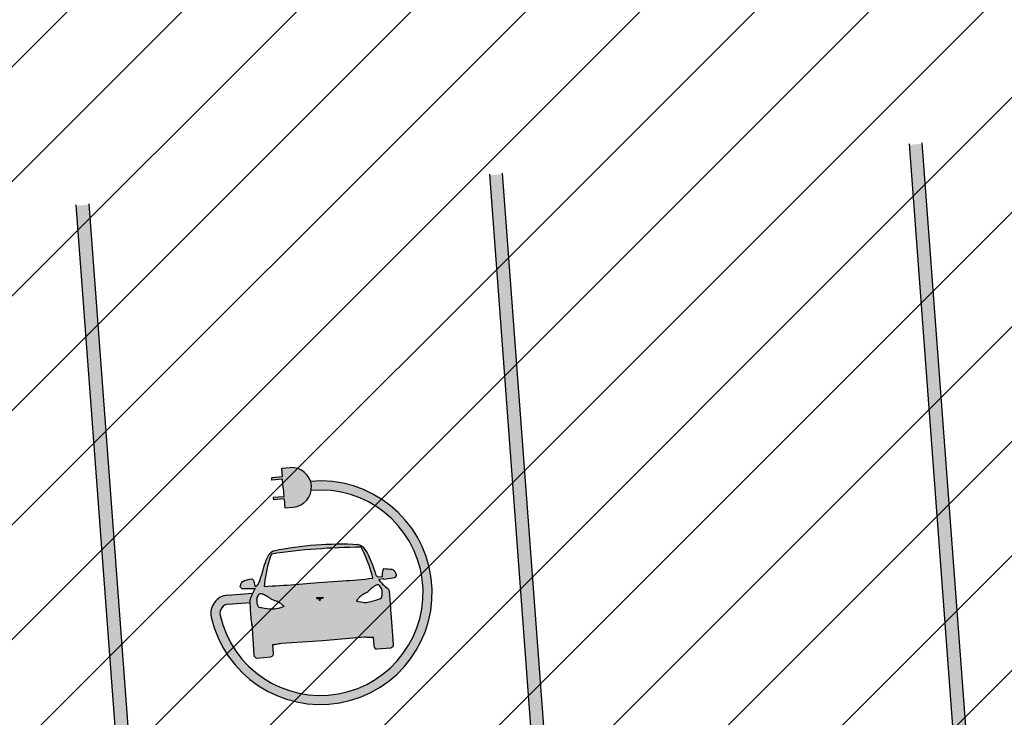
# Model space of a CAD drawing. Header units: millimetres. Extents: x 573132 to 957048, y 21042 to 318066.
# Tile 364 of 425: x 854168 to 859959, y 174279 to 178382. Entities that reach past the tile are written whole.
import ezdxf

# ---------------------------------------------------------------- set-up
doc = ezdxf.new("R2010")
doc.units = ezdxf.units.MM
doc.header["$LTSCALE"] = 2000
doc.layers.add('_NIBSC_FM trees 3metre zone', color=210, linetype='Continuous')
doc.layers.add('EV road markings', color=7, linetype='Continuous')

msp = doc.modelspace()

# ---------------------------------------------------------------- hatches: boundary and pattern name
h = msp.add_hatch()
h.set_pattern_fill('ANSI31', color=2, scale=150)
h.set_pattern_definition([(45, (-73644.35, -3403.46), (-336.7596, 336.7596), [])])
h.paths.add_polyline_path([(864792.8, 173080.8), (864349.1, 178022.7), (865349.4, 178085.4), (864538.5, 189020.2), (812335.3, 185127), (812803, 179760.7), (810219.1, 179634.3), (810520.8, 174703.5), (813609.6, 174892.5), (813975.7, 169380.4)])
h = msp.add_hatch(color=7)
h.dxf.hatch_style = 1
h.paths.add_polyline_path([(859476.5, 177652), (859401.7, 177646.5), (859770.1, 172706.4), (859844.9, 172712)])
h = msp.add_hatch(color=7)
h.dxf.hatch_style = 1
h.paths.add_polyline_path([(859476.5, 177651.9), (859401.7, 177646.4), (859758.7, 172859.7), (859833.4, 172865.2)])
h = msp.add_hatch(color=7)
h.dxf.hatch_style = 1
h.paths.add_polyline_path([(857007.4, 177473.5), (856932.6, 177467.9), (857289.6, 172681.3), (857364.4, 172686.8)])
h = msp.add_hatch(color=7)
h.dxf.hatch_style = 1
h.paths.add_polyline_path([(857007.7, 177469.8), (856932.9, 177464.3), (857301.4, 172522.3), (857376.2, 172527.9)])
h = msp.add_hatch(color=7)
h.dxf.hatch_style = 1
h.paths.add_polyline_path([(854576, 177294), (854501.2, 177288.5), (854858.2, 172501.8), (854933, 172507.3)])
h = msp.add_hatch(color=7)
h.dxf.hatch_style = 1
h.paths.add_polyline_path([(854576.3, 177290.3), (854501.5, 177284.8), (854870.2, 172341), (854945, 172346.5)])
at = {"layer": '_NIBSC_FM trees 3metre zone'}
h = msp.add_hatch(dxfattribs=at)
h.set_pattern_fill('ANSI31', color=256, scale=1500)
h.set_pattern_definition([(45, (0, -300000), (-3367.596, 3367.596), [])])
h.paths.add_polyline_path([(593903.2, 232617.7), (679741.5, 243682.5), (730246.2, 249484.4), (739010, 251812.5), (755357.3, 259572.6), (798190.5, 265511.7), (811700.6, 266996.3), (863086.4, 275757), (876855.1, 143047.8), (913767.4, 142393.8), (912963.3, 130302.9), (912377.4, 121144.5), (904518.6, 98597.9), (903417.9, 94708.4), (895370.5, 63435.9), (848719, 56730), (841118.6, 53483.2), (784097.4, 45680.2), (763757.6, 42853.6), (670408.4, 24434.5), (665577.7, 34769.6), (663265.2, 39852.7), (610755, 158063.7), (608829.3, 162279.9), (603679.1, 173549.1), (597792.5, 194109.5)])
h.paths.add_polyline_path([(597181.3, 230015.5), (680104.5, 240704.4), (730805.4, 246528.9), (740047.1, 248984), (756226.7, 256664.5), (798560.4, 262534.3), (812116.9, 264024), (860432.9, 272261.3), (874145.3, 140095.4), (910565, 139450.1), (909969.7, 130498.2), (909409.7, 121745), (901656.3, 99500.9), (900521.5, 95490.8), (892963.6, 66120.8), (847902.5, 59643.5), (840311.6, 56400.8), (783687.5, 48652), (763260.4, 45813.4), (672131.7, 27832.4), (668302, 36025.9), (666001.5, 41082.8), (613490.4, 159295.9), (611558.1, 163526.3), (606501.3, 174591.3), (600750.4, 194677.7)], flags=16)
at = {"layer": 'EV road markings'}
h = msp.add_hatch(color=3, dxfattribs=at)
h.dxf.hatch_style = 1
h.paths.add_polyline_path([(855758.8, 175747.3), (855709.5, 175743.6), (855713.3, 175692.3), (855650.2, 175687.6), (855651.2, 175674.3), (855714.3, 175679), (855718.2, 175627.7), (855722, 175576.3), (855658.9, 175571.6), (855659.8, 175558.3), (855723, 175563.1), (855726.8, 175511.7), (855776.1, 175515.4, 0.414214), (855883.5, 175640, 0.414214)])
h = msp.add_hatch(color=3, dxfattribs=at)
h.dxf.hatch_style = 1
h.paths.add_polyline_path([(855346.5, 174879.9, -0.457423), (855394.5, 174944.4), (855523.5, 174954.1, -0.003402), (855523.4, 174966.8, -0.126027), (855525, 174973.2, -0.025249), (855539.1, 175008.5), (855390.5, 174997.5, 0.456972), (855294.6, 174868.3, 2.205733), (855878.4, 175666.3, -0.057722), (855883.5, 175640, -0.057881), (855882.4, 175613.2, -2.207513)])
h = msp.add_hatch(color=3, dxfattribs=at)
h.dxf.hatch_style = 1
h.paths.add_polyline_path([(856349.9, 174892, -0.00383), (856347.9, 174929.9, 0.026268), (856338.6, 175027.8, 0.210062), (856332.8, 175036.8, -0.050145), (856301.9, 175062.3, -0.061083), (856294.1, 175072.4, 0.047749), (856290.3, 175077.5, 0.179608), (856288.5, 175078.5, -0.166781), (856286.3, 175079.6, -0.06166), (856284.8, 175081.6), (856279.2, 175091.1), (856305.4, 175094.3, 0.340721), (856309.5, 175092), (856373.5, 175101.9, 0.132169), (856377.1, 175103.6, 0.067874), (856383.7, 175111.9, 0.247878), (856384, 175119.1, 0.013127), (856376.3, 175134.6, 0.234648), (856358.6, 175147.3, 0.030661), (856310.3, 175151.3, 0.305587), (856303.4, 175144.9, 0.070965), (856299.8, 175105.6), (856273.8, 175102.4, 0.149728), (856265.3, 175111.3, -0.200015), (856264, 175112.9, 0.028082), (856261.2, 175121, 0.02839), (856217.2, 175234.9, 0.071527), (856187.5, 175278.8, 0.17209), (856157.1, 175295.8, 0.032791), (855908.9, 175293.1, 0.032791), (855663.1, 175258.9, 0.17209), (855635.6, 175237.7, 0.071384), (855612.7, 175189.9, 0.006285), (855578.3, 175075, 0.020045), (855561.4, 175050), (855550.2, 175049.7, 0.070965), (855540.9, 175088, 0.305587), (855533.1, 175093.3, 0.033048), (855489.4, 175082.5, 0.207738), (855470.3, 175067.1, 0.013127), (855464.9, 175050.6, 0.247878), (855466.4, 175043.4, 0.067874), (855474.1, 175036.2, 0.14664), (855478.3, 175035.1), (855542.6, 175034.8, 0.261817), (855545.9, 175036.7), (855553.6, 175036.9, 0.04641), (855525, 174973.2, 0.123063), (855523.4, 174967, 0.026268), (855528.8, 174868.8, -0.003819), (855532.4, 174831.2), (855545.3, 174645.6, 0.36406), (855561.7, 174627.5), (855645.3, 174633.7, 0.36406), (855658.8, 174654.1), (855655, 174705.2, -0.001693), (855678.8, 174706.7), (855693.5, 174710.4, -0.031286), (855707.1, 174712.9), (855951, 174728.9), (856194.6, 174749.3, -0.031286), (856208.4, 174748.8), (856223.6, 174747.3, -0.001693), (856247.3, 174749.4), (856251.1, 174698.7, 0.370219), (856267.5, 174680.1), (856351.1, 174686.3, 0.36406), (856364.6, 174706.7)])
edge = h.paths.add_edge_path(flags=16)
edge.add_line((855933.4, 174964.7), (855925.7, 174979))
edge.add_spline(control_points=[(855925.7, 174979), (855924.7, 174978.9), (855923.2, 174978.8), (855921.3, 174978.5), (855920.1, 174978.2), (855919.3, 174977.9), (855918.8, 174977.6), (855918.7, 174977.3), (855918.6, 174977.2), (855918.6, 174977.1)], knot_values=[0.039893, 0.039893, 0.039893, 0.039893, 3.283927, 5.491546, 6.716028, 7.801422, 8.675298, 9.443739, 9.761747, 9.761747, 9.761747, 9.761747], degree=3, periodic=0)
edge.add_spline(control_points=[(855918.6, 174977.1), (855918.1, 174977.1), (855917.2, 174977.2), (855915.8, 174977.4), (855914.5, 174977.7), (855913.6, 174978), (855913.2, 174978.2), (855913.1, 174978.3)], knot_values=[0.364731, 0.364731, 0.364731, 0.364731, 2.012676, 3.864544, 5.626188, 7.255432, 7.92563, 7.92563, 7.92563, 7.92563], degree=3, periodic=0)
edge.add_spline(control_points=[(855913.1, 174978.3), (855914.3, 174978.5), (855917.3, 174979.1), (855921.8, 174979.7), (855926.2, 174980.1), (855928.8, 174980.3), (855929.9, 174980.4)], knot_values=[0, 0, 0, 0, 4.37611, 11.020606, 15.793764, 19.848815, 19.848815, 19.848815, 19.848815], degree=3, periodic=0)
edge.add_line((855929.9, 174980.4), (855932.3, 174979.4))
edge.add_line((855932.3, 174979.4), (855934.6, 174980.7))
edge.add_spline(control_points=[(855934.6, 174980.7), (855935.7, 174980.8), (855938.3, 174981), (855942.7, 174981.2), (855947.3, 174981.4), (855950.3, 174981.2), (855951.6, 174981.1)], knot_values=[0, 0, 0, 0, 4.05505, 8.828209, 15.472704, 19.848815, 19.848815, 19.848815, 19.848815], degree=3, periodic=0)
edge.add_spline(control_points=[(855951.6, 174981.1), (855951.4, 174981.1), (855951.1, 174980.8), (855950.2, 174980.4), (855949, 174979.9), (855947.6, 174979.5), (855946.7, 174979.3), (855946.3, 174979.2)], knot_values=[0.364731, 0.364731, 0.364731, 0.364731, 1.034928, 2.664172, 4.425816, 6.277684, 7.92563, 7.92563, 7.92563, 7.92563], degree=3, periodic=0)
edge.add_spline(control_points=[(855946.3, 174979.2), (855946.2, 174979.2), (855946.2, 174979.4), (855946, 174979.6), (855945.4, 174979.8), (855944.6, 174980), (855943.4, 174980.1), (855941.5, 174980.1), (855939.9, 174980), (855939, 174980)], knot_values=[0.039893, 0.039893, 0.039893, 0.039893, 0.3579, 1.126341, 2.000217, 3.085612, 4.310093, 6.517713, 9.761747, 9.761747, 9.761747, 9.761747], degree=3, periodic=0)
edge.add_line((855939, 174980), (855933.4, 174964.7))
edge = h.paths.add_edge_path(flags=16)
edge.add_spline(control_points=[(855912, 174978.8), (855911.6, 174979.1), (855911.1, 174979.3), (855910.7, 174979.5)], knot_values=[2.045296, 2.045296, 2.045296, 2.045296, 4.56531, 4.56531, 4.56531, 4.56531], degree=3, periodic=0)
edge.add_spline(control_points=[(855910.7, 174979.5), (855911.3, 174979.7), (855913.2, 174980.1), (855916.4, 174980.6), (855920.7, 174981.2), (855926, 174981.8), (855929.9, 174982.1), (855932.1, 174982.3)], knot_values=[0, 0, 0, 0, 2.275002, 6.935874, 11.427992, 17.562955, 25.232421, 25.232421, 25.232421, 25.232421], degree=3, periodic=0)
edge.add_spline(control_points=[(855932.1, 174982.3), (855934.3, 174982.5), (855938.3, 174982.7), (855943.6, 174982.9), (855947.9, 174983), (855951.2, 174982.9), (855953.1, 174982.8), (855953.7, 174982.8)], knot_values=[0, 0, 0, 0, 7.669466, 13.804429, 18.296547, 22.957419, 25.232421, 25.232421, 25.232421, 25.232421], degree=3, periodic=0)
edge.add_spline(control_points=[(855953.7, 174982.8), (855953.3, 174982.5), (855952.9, 174982.2), (855952.5, 174981.9)], knot_values=[2.045296, 2.045296, 2.045296, 2.045296, 4.56531, 4.56531, 4.56531, 4.56531], degree=3, periodic=0)
edge.add_spline(control_points=[(855952.5, 174981.9), (855951.5, 174981.9), (855949.1, 174982), (855945.5, 174982.1), (855941.6, 174982), (855937.2, 174981.9), (855934.1, 174981.6), (855932.2, 174981.5)], knot_values=[0, 0, 0, 0, 3.611391, 8.615244, 12.751206, 17.224168, 23.768247, 23.768247, 23.768247, 23.768247], degree=3, periodic=0)
edge.add_spline(control_points=[(855932.2, 174981.5), (855930.3, 174981.3), (855927.1, 174981.1), (855922.8, 174980.6), (855919, 174980.1), (855915.4, 174979.5), (855913, 174979), (855912, 174978.8)], knot_values=[0, 0, 0, 0, 6.544078, 11.01704, 15.153003, 20.156855, 23.768247, 23.768247, 23.768247, 23.768247], degree=3, periodic=0)
h.paths.add_polyline_path([(855720.7, 174931.2, -0.063549), (855717.5, 174929.2, -0.04879), (855674.9, 174916, -0.060032), (855655.5, 174914.4, -0.038275), (855590.7, 174921.7, -0.036255), (855577, 174925.4, -0.228084), (855569.3, 174933.1, -0.086426), (855563.2, 174968.9, -0.132044), (855570.5, 174995.2, -0.07788), (855578.5, 175005, -0.152301), (855580.3, 175005.8, -0.041142), (855586.3, 175006.1, -0.104754), (855606, 175001.1, -0.033654), (855629.7, 174987.3, -0.012813), (855645.3, 174976.2, 0.060176), (855654.2, 174971.1, 0.034931), (855670.9, 174965.3, -0.075393), (855692.3, 174955.9, -0.043254), (855710.2, 174942.3, -0.000102), (855720.8, 174932.7, -0.45986)], flags=16)
h.paths.add_polyline_path([(855786, 175060.3, -0.009383), (855606.8, 175049, -0.08575), (855606.4, 175051.1, -0.047499), (855607.5, 175066.7, -0.052533), (855642.3, 175226.5, -0.038565), (855647.7, 175239.3, -0.019867), (855910.8, 175268.2, -0.019867), (856175.3, 175278.7, -0.038565), (856182.5, 175266.8, -0.052533), (856240.7, 175114, -0.047499), (856244.1, 175098.7, -0.08575), (856244, 175096.6, -0.009383), (856065.1, 175081.1), (855925.5, 175071.2)], flags=16)
h.paths.add_polyline_path([(856148.5, 174964.6, -0.000102), (856157.5, 174975.7, -0.043254), (856173.2, 174991.8, -0.075393), (856192.9, 175004.3, 0.034931), (856208.6, 175012.4, 0.060176), (856216.6, 175018.8, -0.012813), (856230.4, 175032.1, -0.033654), (856251.9, 175049.2, -0.104754), (856270.6, 175057.1, -0.041142), (856276.6, 175057.7, -0.152301), (856278.5, 175057.2, -0.07788), (856287.9, 175048.7, -0.132044), (856298.9, 175023.8, -0.086426), (856298.3, 174987.5, -0.228084), (856291.7, 174978.7, -0.036255), (856278.7, 174973.1, -0.038275), (856215.8, 174956.2, -0.060032), (856196.4, 174954.9, -0.04879), (856152.2, 174961.7, -0.063549), (856148.7, 174963.1, -0.45986)], flags=16)

# ---------------------------------------------------------------- linework, layer by layer
at = {"color": 7}
for p, q in [((859770.1, 172706.4), (859401.3, 177652)), ((859844.9, 172712), (859476, 177657.6)), ((857301.4, 172522.3), (856932.2, 177473.6)), ((857376.2, 172527.9), (857007, 177479.2)), ((854870.2, 172341), (854500.8, 177294.1)), ((854945, 172346.5), (854575.6, 177299.7))]:
    msp.add_line(p, q, dxfattribs=at)
at = {"layer": 'EV road markings'}
for p, q in [((855709.5, 175743.6), (855758.8, 175747.3)), ((855713.3, 175692.3), (855709.5, 175743.6)), ((855713.3, 175692.3), (855650.2, 175687.6)), ((855651.2, 175674.3), (855650.2, 175687.6)), ((855714.3, 175679), (855651.2, 175674.3)), ((855718.2, 175627.7), (855714.3, 175679)), ((855718.2, 175627.7), (855722, 175576.3)), ((855722, 175576.3), (855658.9, 175571.6)), ((855658.9, 175571.6), (855659.8, 175558.3)), ((855723, 175563.1), (855659.8, 175558.3)), ((855723, 175563.1), (855726.8, 175511.7)), ((855726.8, 175511.7), (855776.1, 175515.4)), ((855390.5, 174997.5), (855539.1, 175008.5)), ((855394.5, 174944.4), (855523.5, 174954.1)), ((855933.4, 174964.7), (855925.7, 174979)), ((855929.9, 174980.4), (855932.3, 174979.4)), ((855934.6, 174980.7), (855932.3, 174979.4)), ((855933.4, 174964.7), (855939, 174980))]:
    msp.add_line(p, q, dxfattribs=at)
for points in [[(855612.7, 175189.8, -0.071527), (855635.6, 175237.7, -0.17209), (855663.1, 175258.9, -0.032791), (855908.9, 175293.1, -0.032791), (856157.1, 175295.8)], [(856159, 175295.4, 0.065706), (856157.1, 175295.8, -0.17209), (856187.5, 175278.8, -0.071527), (856217.2, 175234.9, -0.02839), (856261.2, 175121, -0.028082), (856264, 175112.9, 0.200015), (856265.3, 175111.3, -0.149728), (856273.8, 175102.4)], [(855647.7, 175239.3, 0.038565), (855642.3, 175226.5, 0.052533), (855607.5, 175066.7, 0.047499), (855606.4, 175051.1, 0.08575), (855606.8, 175049, 0.08575)], [(856175.3, 175278.7, 0.019867), (855910.8, 175268.2, 0.019867), (855647.7, 175239.3)], [(855663.1, 175258.9, 0.065706), (855661.3, 175258.3, 0.065706)], [(856244, 175096.6, 0.08575), (856244.1, 175098.7, 0.047499), (856240.7, 175114, 0.052533), (856182.5, 175266.8, 0.038565), (856175.3, 175278.7)], [(855561.4, 175050, -0.020045), (855578.3, 175075, -0.006279), (855612.7, 175189.8)], [(856279.1, 175091.1), (856305.4, 175094.3, 0.340721), (856309.5, 175092), (856373.5, 175101.9, 0.132169), (856377.1, 175103.6, 0.067874), (856383.7, 175111.9, 0.247878), (856384, 175119.1, 0.013127), (856376.3, 175134.6, 0.234648), (856358.6, 175147.3, 0.030661), (856310.3, 175151.3, 0.305587), (856303.4, 175144.9, 0.070965), (856299.8, 175105.6), (856273.8, 175102.4)], [(855545.9, 175036.7, -0.264238), (855542.6, 175034.8), (855477.9, 175035.1, -0.132169), (855474.1, 175036.2, -0.067874), (855466.4, 175043.4, -0.247878), (855464.9, 175050.6, -0.013127), (855470.3, 175067.1, -0.207738), (855489.4, 175082.5, -0.033048), (855533.1, 175093.3, -0.305587), (855540.9, 175088, -0.070965), (855550.2, 175049.7), (855561.4, 175050)], [(855606.8, 175049, 0.009383), (855786, 175060.3), (855925.5, 175071.2), (856065.1, 175081.1, 0.009383), (856244, 175096.6)], [(856279.2, 175091.1), (856284.8, 175081.6, 0.06166), (856286.3, 175079.6, 0.166781), (856288.5, 175078.5, -0.179608), (856290.3, 175077.5, -0.047749), (856294.1, 175072.4, 0.061083), (856301.9, 175062.3, 0.050145), (856332.8, 175036.8, -0.210062), (856338.6, 175027.8, -0.026268), (856347.9, 174929.9, 0.004918), (856350.6, 174881.3)], [(855512.8, 175034.9, 0.002149), (855512.9, 175034.8)], [(855525, 174973.2, -0.04641), (855553.6, 175036.9)], [(855717.5, 174929.2, -0.04879), (855674.9, 174916, -0.060032), (855655.5, 174914.4, -0.038275), (855590.7, 174921.7, -0.036255), (855577, 174925.4, -0.228084), (855569.3, 174933.1, -0.086426), (855563.2, 174968.9, -0.132044), (855570.5, 174995.2, -0.07788), (855578.5, 175005, -0.152301), (855580.3, 175005.8, -0.041142), (855586.3, 175006.1, -0.104754), (855606, 175001.1, -0.033654), (855629.7, 174987.3, -0.012813), (855645.3, 174976.2, 0.060176), (855654.2, 174971.1, 0.034931), (855670.9, 174965.3, -0.075393), (855692.3, 174955.9, -0.043254), (855710.2, 174942.3, -0.000102), (855720.8, 174932.7, -0.45986), (855720.7, 174931.2, -0.063549), (855717.5, 174929.2, 96.655681)], [(856152.2, 174961.7, 0.04879), (856196.4, 174954.9, 0.060032), (856215.8, 174956.2, 0.038275), (856278.7, 174973.1, 0.036255), (856291.7, 174978.7, 0.228084), (856298.3, 174987.5, 0.086426), (856298.9, 175023.8, 0.132044), (856287.9, 175048.7, 0.07788), (856278.5, 175057.2, 0.152301), (856276.6, 175057.7, 0.041142), (856270.6, 175057.1, 0.104754), (856251.9, 175049.2, 0.033654), (856230.4, 175032.1, 0.012813), (856216.6, 175018.8, -0.060176), (856208.6, 175012.4, -0.034931), (856192.9, 175004.3, 0.075393), (856173.2, 174991.8, 0.043254), (856157.5, 174975.7, 0.000102), (856148.5, 174964.6, 0.45986), (856148.7, 174963.1, 0.063549), (856152.2, 174961.7, -96.655681)], [(855533.3, 174820.3), (855533.3, 174820.3, 0.004918), (855528.8, 174868.8, -0.026268), (855523.4, 174967, -0.123063), (855525, 174973.2, -0.123063)], [(856349.9, 174892), (856364.6, 174706.7, -0.36406), (856351.1, 174686.3), (856267.5, 174680.1)], [(855532.4, 174831.2), (855545.3, 174645.6, 0.36406), (855561.7, 174627.5), (855645.3, 174633.7)], [(856247.3, 174749.4, 0.001693), (856223.6, 174747.3), (856208.4, 174748.8, 0.031286), (856194.6, 174749.3), (855951, 174728.9), (855707.1, 174712.9, 0.031286), (855693.5, 174710.4), (855678.8, 174706.7, 0.001693), (855655, 174705.2)], [(856247.3, 174749.4), (856251.1, 174698.7, 0.370219), (856267.5, 174680.1, 0.255212)], [(855655, 174705.2), (855658.8, 174654.1, -0.36406), (855645.3, 174633.7, -0.255212)]]:
    msp.add_lwpolyline(points, format="xyb", dxfattribs=at)
msp.add_lwpolyline([(855545.9, 175036.7), (855553.6, 175036.9)], dxfattribs=at)
for centre, radius, start, end in [((855767.5, 175631.3), 116.3, 4.26511, 94.26511), ((855936.1, 175011.5), 657.3, 192.58696, 95.03566), ((855936.1, 175011.5), 604.1, 192.58696, 95.10516), ((855767.5, 175631.3), 116.3, 274.26511, 4.26511), ((855398.5, 174891.3), 106.4, 94.29099, 192.52723), ((855398.4, 174891.4), 53.2, 94.26511, 192.58696)]:
    msp.add_arc(centre, radius, start, end, dxfattribs=at)
for points, knots in [([(855932.1, 174982.3), (855929.9, 174982.1), (855926, 174981.8), (855920.7, 174981.2), (855916.4, 174980.6), (855913.2, 174980.1), (855911.3, 174979.7), (855910.7, 174979.5)], [0, 0, 0, 0, 7.669466, 13.804429, 18.296547, 22.957419, 25.232421, 25.232421, 25.232421, 25.232421]), ([(855932.2, 174981.5), (855930.3, 174981.3), (855927.1, 174981.1), (855922.8, 174980.6), (855919, 174980.1), (855915.4, 174979.5), (855913, 174979), (855912, 174978.8)], [0, 0, 0, 0, 6.544078, 11.01704, 15.153003, 20.156855, 23.768247, 23.768247, 23.768247, 23.768247]), ([(855929.9, 174980.4), (855928.8, 174980.3), (855926.2, 174980.1), (855921.8, 174979.7), (855917.3, 174979.1), (855914.3, 174978.5), (855913.1, 174978.3)], [0, 0, 0, 0, 4.05505, 8.828209, 15.472704, 19.848815, 19.848815, 19.848815, 19.848815]), ([(855913.1, 174978.3), (855913.2, 174978.2), (855913.6, 174978), (855914.5, 174977.7), (855915.8, 174977.4), (855917.2, 174977.2), (855918.1, 174977.1), (855918.6, 174977.1)], [0.364731, 0.364731, 0.364731, 0.364731, 1.034928, 2.664172, 4.425816, 6.277684, 7.92563, 7.92563, 7.92563, 7.92563]), ([(855925.7, 174979), (855924.7, 174978.9), (855923.2, 174978.8), (855921.3, 174978.5), (855920.1, 174978.2), (855919.3, 174977.9), (855918.8, 174977.6), (855918.7, 174977.3), (855918.6, 174977.2), (855918.6, 174977.1)], [0.039893, 0.039893, 0.039893, 0.039893, 3.283927, 5.491546, 6.716028, 7.801422, 8.675298, 9.443739, 9.761747, 9.761747, 9.761747, 9.761747]), ([(855932.1, 174982.3), (855934.3, 174982.5), (855938.3, 174982.7), (855943.6, 174982.9), (855947.9, 174983), (855951.2, 174982.9), (855953.1, 174982.8), (855953.7, 174982.8)], [0, 0, 0, 0, 7.669466, 13.804429, 18.296547, 22.957419, 25.232421, 25.232421, 25.232421, 25.232421]), ([(855932.2, 174981.5), (855934.1, 174981.6), (855937.2, 174981.9), (855941.6, 174982), (855945.5, 174982.1), (855949.1, 174982), (855951.5, 174981.9), (855952.5, 174981.9)], [0, 0, 0, 0, 6.544078, 11.01704, 15.153003, 20.156855, 23.768247, 23.768247, 23.768247, 23.768247]), ([(855934.6, 174980.7), (855935.7, 174980.8), (855938.3, 174981), (855942.7, 174981.2), (855947.3, 174981.4), (855950.3, 174981.2), (855951.6, 174981.1)], [0, 0, 0, 0, 4.05505, 8.828209, 15.472704, 19.848815, 19.848815, 19.848815, 19.848815]), ([(855939, 174980), (855939.9, 174980), (855941.5, 174980.1), (855943.4, 174980.1), (855944.6, 174980), (855945.4, 174979.8), (855946, 174979.6), (855946.2, 174979.4), (855946.2, 174979.2), (855946.3, 174979.2)], [0.039893, 0.039893, 0.039893, 0.039893, 3.283927, 5.491546, 6.716028, 7.801422, 8.675298, 9.443739, 9.761747, 9.761747, 9.761747, 9.761747]), ([(855951.6, 174981.1), (855951.4, 174981.1), (855951.1, 174980.8), (855950.2, 174980.4), (855949, 174979.9), (855947.6, 174979.5), (855946.7, 174979.3), (855946.3, 174979.2)], [0.364731, 0.364731, 0.364731, 0.364731, 1.034928, 2.664172, 4.425816, 6.277684, 7.92563, 7.92563, 7.92563, 7.92563])]:
    msp.add_open_spline(points, degree=3, knots=knots, dxfattribs=at)
for points in [[(855912, 174978.8), (855911.6, 174979.1), (855911.1, 174979.3), (855910.7, 174979.5)], [(855952.5, 174981.9), (855952.9, 174982.2), (855953.3, 174982.5), (855953.7, 174982.8)]]:
    msp.add_open_spline(points, degree=3, dxfattribs=at)

doc.saveas('drawing.dxf')
